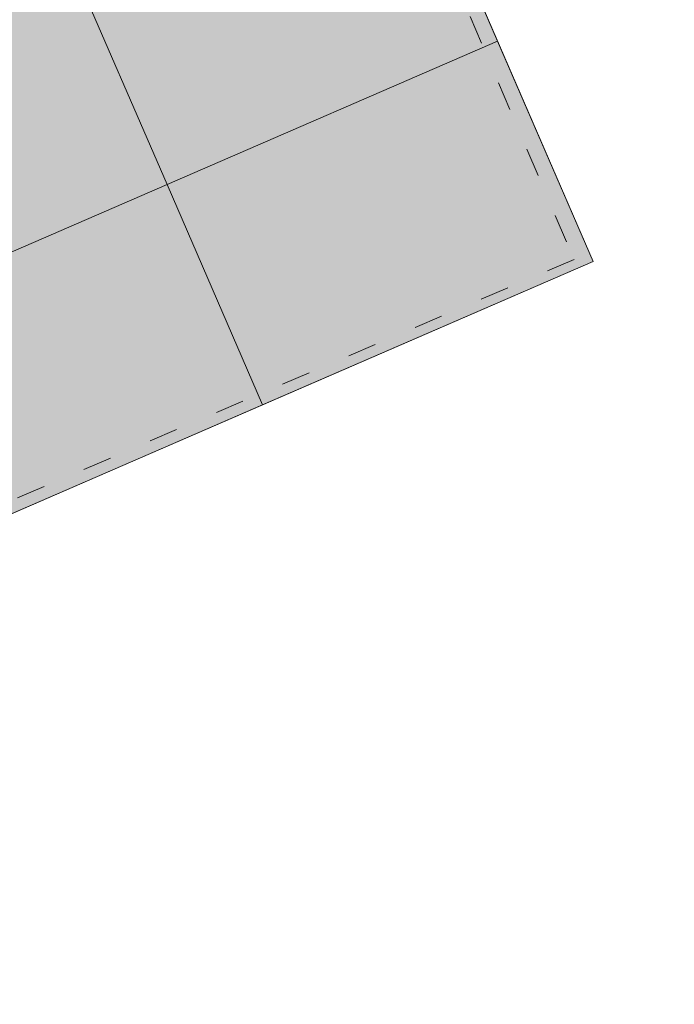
# Model space of a CAD drawing. Header units: millimetres. Extents: x 3267 to 3416, y 1494 to 1704.
# Tile 344 of 346: x 3367.7 to 3370.43, y 1636.5 to 1640.6. Entities that reach past the tile are written whole.
import ezdxf

# ---------------------------------------------------------------- set-up
doc = ezdxf.new("R2010")
doc.units = ezdxf.units.MM
doc.linetypes.add('1.4_0.7', pattern=[2.1, 1.4, -0.7])
doc.linetypes.add('ACAD_ISO03W100', pattern=[30, 12, -18])
doc.layers.get('0').update_dxf_attribs({"lineweight": 5})
for name, color, linetype, lineweight in [('1 poly easy', 76, '1.4_0.7', 9), ('1_naw mat', 251, 'Continuous', 5), ('1_strefa', 7, 'ACAD_ISO03W100', 13)]:
    doc.layers.add(name, color=color, linetype=linetype, lineweight=lineweight)
picture_1 = doc.add_image_def('image1.jpg', size_in_pixel=(9921, 7015))

msp = doc.modelspace()

# ---------------------------------------------------------------- hatches: boundary and pattern name
at = {"layer": '1 poly easy'}
h = msp.add_hatch(dxfattribs=at)
h.set_pattern_fill('HEX', color=256, scale=0.03, angle=-21.5623)
h.paths.add_polyline_path([(3368.8941, 1642.3425), (3370.0876, 1639.5901), (3363.2067, 1636.6064), (3362.0132, 1639.3587)])
h.paths.add_polyline_path([(3343.0771, 1642.984), (3344.6685, 1639.3142), (3337.0995, 1636.032), (3333.9168, 1643.3717), (3338.0453, 1645.162), (3338.841, 1643.327), (3340.2172, 1643.9238), (3340.9914, 1642.0796)])
h.paths.add_polyline_path([(3329.5269, 1638.0159), (3330.7204, 1635.2636), (3323.8395, 1632.2798), (3322.6459, 1635.0322)])

# ---------------------------------------------------------------- linework, layer by layer
msp.add_lwpolyline([(3368.8941, 1642.3425), (3370.0876, 1639.5901), (3363.2067, 1636.6064), (3362.0132, 1639.3587)], close=True)
at = {"layer": '1_naw mat'}
for points in [[(3369.6898, 1640.5076), (3368.3136, 1639.9108), (3367.9158, 1640.8283), (3369.292, 1641.4251)], [(3368.3136, 1639.9108), (3366.9374, 1639.3141), (3366.5396, 1640.2316), (3367.9158, 1640.8283)], [(3370.0876, 1639.5901), (3368.7115, 1638.9934), (3368.3136, 1639.9108), (3369.6898, 1640.5076)], [(3368.7115, 1638.9934), (3367.3353, 1638.3966), (3366.9374, 1639.3141), (3368.3136, 1639.9108)]]:
    msp.add_lwpolyline(points, close=True, dxfattribs=at)
at = {"layer": '1_strefa', "color": 0, "ltscale": 0.01}
msp.add_lwpolyline([(3363.205, 1636.6865), (3362.064, 1639.3526), (3368.8671, 1642.2641), (3370.0081, 1639.598)], close=True, dxfattribs=at)

# ---------------------------------------------------------------- pictures from other files: only their frames are drawn
image = msp.add_image(picture_1, insert=(3267.0464, 1704.245), size_in_units=(210.4454, 148.803), rotation=-90, dxfattribs=dict(fade=42))
image.dxf.flags = 7

doc.saveas('drawing.dxf')
